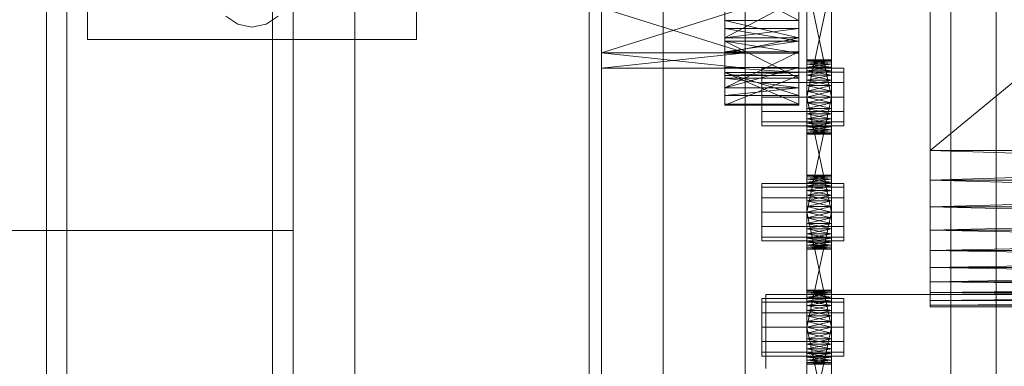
# Model space of a CAD drawing. Header units: millimetres. Extents: x -4738 to 65662, y -68080 to 6847.
# Tile 410 of 656: x 1258 to 1498, y -33383 to -33299. Entities that reach past the tile are written whole.
import ezdxf

# ---------------------------------------------------------------- set-up
doc = ezdxf.new("R2010")
doc.units = ezdxf.units.MM
for name, color, linetype, lineweight in [('COTAS_O', 1, 'Continuous', 0), ('frontal_C03', 7, 'Continuous', 0), ('frontal_secador', 7, 'Continuous', 0)]:
    doc.layers.add(name, color=color, linetype=linetype, lineweight=lineweight)
doc.dimstyles.new('R19_100', dxfattribs={"dimtxt": 250, "dimasz": 150, "dimexe": 150, "dimexo": 80, "dimgap": 100, "dimtad": 1, "dimtih": 1, "dimtoh": 1, "dimdsep": 46, "dimcen": 0.09, "dimadec": 0, "dimazin": 0, "dimtfac": 1, "dimtdec": 4, "dimtofl": 0, "dimtmove": 0, "dimatfit": 3, "dimfxl": 1, "dimtolj": 1, "dimtzin": 0, "dimarcsym": 0})

# ---------------------------------------------------------------- blocks, each defined once
blk = doc.blocks.new('DIM_R30_48')
at = {"layer": 'COTAS_O'}
for p, q in [((-1725, -33700), (-1575, -33655)), ((1725, -33700), (1575, -33655)), ((-1725, -34400), (-1725, -33700)), ((-1725, -33700), (1725, -33700)), ((-1725, -33700), (-1575, -33745)), ((1725, -33700), (1575, -33745)), ((1725, -34400), (1725, -33700))]:
    blk.add_line(p, q, dxfattribs=at)
blk.add_text('3450 O', height=250, dxfattribs=at).set_placement((0, -33600))

msp = doc.modelspace()

# ---------------------------------------------------------------- linework, layer by layer
at = {"layer": 'frontal_C03'}
for p, q in [((1435, -34954.179), (1435, -32259.264)), ((1496, -34954.179), (1496, -32259.264)), ((1435, -32263.162), (1435, -34958.077)), ((1435, -35437.51), (1435, -32742.595)), ((1435, -32746.492), (1435, -35441.408)), ((1496, -32746.492), (1496, -35441.408)), ((1415, -35988), (1415, -33007.45)), ((1485, -35988), (1485, -33007.45))]:
    msp.add_line(p, q, dxfattribs=at)
at = {"layer": 'frontal_secador'}
for p, q in [((1340, -36000), (1340, -33000)), ((1400, -36000), (1400, -33000)), ((1265, -35980), (1265, -33075)), ((1270, -35980), (1270, -33075)), ((1320, -35980), (1320, -33075)), ((1320, -33350), (1320, -33075)), ((1325, -36000), (1325, -33075)), ((1325, -34600), (1325, -33075)), ((1325, -35980), (1325, -33075)), ((1325, -33350), (1325, -33075)), ((1397, -35940), (1397, -33075)), ((1400, -36000), (1400, -33075)), ((1400, -34600), (1400, -33075)), ((1400, -35940), (1400, -33075)), ((1400, -34650), (1400, -33075)), ((1480, -33098.5), (1480, -33359)), ((1480, -33354.82), (1480, -33098.5)), ((1480, -33330.5), (1480, -33117.12)), ((1480, -33354.82), (1480, -33117.12)), ((1480, -33122.82), (1480, -33337.72)), ((1480, -33122.82), (1480, -33359)), ((1480, -33330.5), (1480, -33129.28)), ((1480, -33136.5), (1480, -33337.72)), ((1480, -33330.5), (1480, -33136.5)), ((1715, -33136.5), (1480, -33330.5)), ((1430, -33311.527), (1430, -33177.639)), ((1448, -33177.639), (1448, -33311.527)), ((1400, -33306.731), (1400, -33233.5)), ((1435, -33233.5), (1435, -33306.731)), ((1430, -33245.858), (1430, -33311.527)), ((1448, -33311.527), (1448, -33245.858)), ((1400, -36000), (1400, -33250)), ((1400, -33306.731), (1400, -33266.67)), ((1435, -33266.67), (1435, -33306.731)), ((1430, -33303.889), (1430, -33269.365)), ((1430, -33311.527), (1430, -33269.365)), ((1448, -33269.365), (1448, -33303.889)), ((1448, -33269.365), (1448, -33311.527)), ((1400, -33306.731), (1400, -33272.493)), ((1435, -33272.493), (1435, -33306.731)), ((1400, -33306.731), (1400, -33274.5)), ((1435, -33274.5), (1435, -33306.731)), ((1400, -33306.731), (1400, -33278.76)), ((1435, -33278.76), (1435, -33306.731)), ((1450, -33320.281), (1450, -33281.481)), ((1450, -33283.136), (1450, -33320.281)), ((1456, -33281.481), (1456, -33320.281)), ((1456, -33320.281), (1456, -33283.136)), ((1450, -33320.281), (1450, -33285.414)), ((1456, -33285.414), (1456, -33320.281)), ((1450, -33317.5), (1450, -33288.092)), ((1450, -33320.281), (1450, -33288.092)), ((1456, -33288.092), (1456, -33317.5)), ((1456, -33288.092), (1456, -33320.281)), ((1430, -33289.361), (1430, -33300.859)), ((1430, -33298.895), (1430, -33289.361)), ((1430, -33303.889), (1430, -33289.361)), ((1430, -33289.361), (1430, -33311.527)), ((1448, -33298.895), (1430, -33289.361)), ((1448, -33300.859), (1448, -33289.361)), ((1448, -33289.361), (1448, -33298.895)), ((1448, -33289.361), (1448, -33303.889)), ((1448, -33311.527), (1448, -33289.361)), ((1450, -33289.5), (1450, -33317.5)), ((1456, -33317.5), (1450, -33289.5)), ((1456, -33289.5), (1450, -33317.5)), ((1456, -33317.5), (1456, -33289.5)), ((1275, -33303.5), (1275, -33293.5)), ((1355, -33303.5), (1355, -33293.5)), ((1430, -33306.827), (1430, -33293.572)), ((1430, -33293.572), (1430, -33303.075)), ((1430, -33303.889), (1430, -33293.572)), ((1448, -33293.572), (1430, -33303.075)), ((1448, -33293.572), (1448, -33306.827)), ((1448, -33303.075), (1448, -33293.572)), ((1448, -33293.572), (1448, -33303.889)), ((1400, -33295.794), (1400, -33306.731)), ((1435, -33295.794), (1400, -33306.731)), ((1435, -33306.731), (1400, -33295.794)), ((1435, -33306.731), (1435, -33295.794)), ((1311.556, -33299.815), (1308.636, -33297.864)), ((1315, -33300.5), (1311.556, -33299.815)), ((1318.444, -33299.815), (1315, -33300.5)), ((1321.364, -33297.864), (1318.444, -33299.815)), ((1430, -33298.895), (1430, -33300.859)), ((1430, -33303.075), (1430, -33298.895)), ((1448, -33303.075), (1430, -33298.895)), ((1448, -33298.895), (1430, -33298.895)), ((1448, -33300.859), (1448, -33298.895)), ((1448, -33298.895), (1448, -33303.075)), ((1430, -33300.859), (1430, -33303.075)), ((1430, -33303.889), (1430, -33300.859)), ((1448, -33303.889), (1430, -33300.859)), ((1448, -33300.859), (1430, -33300.859)), ((1448, -33300.859), (1430, -33303.075)), ((1448, -33303.075), (1448, -33300.859)), ((1448, -33300.859), (1448, -33303.889)), ((1275, -33303.5), (1355, -33303.5)), ((1430, -33303.075), (1430, -33306.827)), ((1448, -33303.075), (1430, -33303.075)), ((1448, -33303.075), (1430, -33306.827)), ((1430, -33306.827), (1430, -33303.889)), ((1430, -33303.889), (1430, -33310.317)), ((1430, -33312.954), (1430, -33303.889)), ((1430, -33311.527), (1430, -33303.889)), ((1430, -33303.889), (1430, -33306.487)), ((1448, -33306.827), (1430, -33303.889)), ((1448, -33303.889), (1430, -33303.889)), ((1448, -33303.889), (1430, -33306.487)), ((1448, -33312.954), (1430, -33303.889)), ((1448, -33306.827), (1448, -33303.075)), ((1448, -33303.889), (1448, -33306.827)), ((1448, -33310.317), (1448, -33303.889)), ((1448, -33303.889), (1448, -33312.954)), ((1448, -33303.889), (1448, -33311.527)), ((1448, -33306.487), (1448, -33303.889)), ((1400, -33306.731), (1400, -33310.5)), ((1435, -33306.731), (1400, -33306.731)), ((1435, -33306.731), (1400, -33310.5)), ((1435, -33310.5), (1400, -33306.731)), ((1430, -33317.124), (1430, -33306.487)), ((1430, -33306.487), (1430, -33315.291)), ((1430, -33311.527), (1430, -33306.487)), ((1448, -33306.487), (1430, -33306.487)), ((1448, -33306.487), (1430, -33315.291)), ((1448, -33306.827), (1430, -33306.827)), ((1435, -33306.731), (1435, -33310.5)), ((1448, -33306.487), (1448, -33317.124)), ((1448, -33315.291), (1448, -33306.487)), ((1448, -33306.487), (1448, -33311.527)), ((1450, -33308.611), (1450, -33308.5)), ((1456, -33308.611), (1450, -33308.5)), ((1456, -33308.5), (1450, -33308.5)), ((1456, -33308.5), (1450, -33308.611)), ((1450, -33308.611), (1450, -33309.481)), ((1450, -33308.94), (1450, -33308.611)), ((1450, -33308.611), (1450, -33311.136)), ((1456, -33308.94), (1450, -33308.611)), ((1456, -33308.611), (1450, -33308.611)), ((1456, -33308.611), (1450, -33308.94)), ((1450, -33309.481), (1450, -33308.94)), ((1456, -33309.481), (1450, -33308.94)), ((1456, -33308.94), (1450, -33308.94)), ((1456, -33308.94), (1450, -33309.481)), ((1450, -33309.481), (1450, -33311.136)), ((1450, -33310.219), (1450, -33309.481)), ((1450, -33313.414), (1450, -33309.481)), ((1450, -33348.281), (1450, -33309.481)), ((1456, -33310.219), (1450, -33309.481)), ((1456, -33309.481), (1450, -33309.481)), ((1456, -33309.481), (1450, -33310.219)), ((1456, -33308.611), (1456, -33308.5)), ((1456, -33309.481), (1456, -33308.611)), ((1456, -33308.611), (1456, -33308.94)), ((1456, -33311.136), (1456, -33308.611)), ((1456, -33308.94), (1456, -33309.481)), ((1456, -33311.136), (1456, -33309.481)), ((1456, -33309.481), (1456, -33310.219)), ((1456, -33309.481), (1456, -33313.414)), ((1456, -33309.481), (1456, -33348.281)), ((1435, -33310.5), (1400, -33310.5)), ((1430, -33312.954), (1430, -33310.317)), ((1430, -33310.317), (1430, -33315.291)), ((1430, -33311.527), (1430, -33310.317)), ((1448, -33311.527), (1430, -33310.317)), ((1448, -33310.317), (1430, -33310.317)), ((1448, -33310.317), (1430, -33315.291)), ((1430, -33317.124), (1430, -33311.527)), ((1430, -33311.527), (1430, -33312.256)), ((1430, -33319.235), (1430, -33311.527)), ((1448, -33317.124), (1430, -33311.527)), ((1448, -33311.527), (1430, -33311.527)), ((1448, -33311.527), (1430, -33312.256)), ((1448, -33319.235), (1430, -33311.527)), ((1439, -33311.438), (1439, -33310.5)), ((1459, -33310.5), (1439, -33310.5)), ((1439, -33314), (1439, -33311.438)), ((1459, -33311.438), (1439, -33311.438)), ((1448, -33310.317), (1448, -33312.954)), ((1448, -33315.291), (1448, -33310.317)), ((1448, -33310.317), (1448, -33311.527)), ((1448, -33311.527), (1448, -33317.124)), ((1448, -33312.256), (1448, -33311.527)), ((1448, -33311.527), (1448, -33319.235)), ((1450, -33311.136), (1450, -33310.219)), ((1456, -33311.136), (1450, -33310.219)), ((1456, -33310.219), (1450, -33310.219)), ((1456, -33310.219), (1450, -33311.136)), ((1450, -33311.136), (1450, -33313.414)), ((1450, -33312.21), (1450, -33311.136)), ((1450, -33311.136), (1450, -33316.092)), ((1450, -33311.136), (1450, -33348.281)), ((1456, -33312.21), (1450, -33311.136)), ((1456, -33311.136), (1450, -33311.136)), ((1456, -33311.136), (1450, -33312.21)), ((1456, -33310.219), (1456, -33311.136)), ((1456, -33313.414), (1456, -33311.136)), ((1456, -33311.136), (1456, -33312.21)), ((1456, -33316.092), (1456, -33311.136)), ((1456, -33348.281), (1456, -33311.136)), ((1459, -33311.438), (1459, -33310.5)), ((1459, -33314), (1459, -33311.438)), ((1430, -33319.235), (1430, -33312.256)), ((1430, -33312.256), (1430, -33319.5)), ((1448, -33312.256), (1430, -33312.256)), ((1448, -33312.256), (1430, -33319.5)), ((1430, -33315.291), (1430, -33312.954)), ((1448, -33315.291), (1430, -33312.954)), ((1448, -33312.954), (1430, -33312.954)), ((1439, -33317.5), (1439, -33314)), ((1459, -33314), (1439, -33314)), ((1448, -33312.256), (1448, -33319.235)), ((1448, -33319.5), (1448, -33312.256)), ((1448, -33312.954), (1448, -33315.291)), ((1450, -33313.414), (1450, -33312.21)), ((1456, -33313.414), (1450, -33312.21)), ((1456, -33312.21), (1450, -33312.21)), ((1456, -33312.21), (1450, -33313.414)), ((1450, -33313.414), (1450, -33316.092)), ((1450, -33314.719), (1450, -33313.414)), ((1450, -33348.281), (1450, -33313.414)), ((1456, -33314.719), (1450, -33313.414)), ((1456, -33313.414), (1450, -33313.414)), ((1456, -33313.414), (1450, -33314.719)), ((1456, -33312.21), (1456, -33313.414)), ((1456, -33316.092), (1456, -33313.414)), ((1456, -33313.414), (1456, -33314.719)), ((1456, -33313.414), (1456, -33348.281)), ((1459, -33317.5), (1459, -33314)), ((1430, -33315.291), (1430, -33317.124)), ((1448, -33315.291), (1430, -33315.291)), ((1448, -33315.291), (1430, -33317.124)), ((1448, -33317.124), (1448, -33315.291)), ((1450, -33316.092), (1450, -33314.719)), ((1456, -33316.092), (1450, -33314.719)), ((1456, -33314.719), (1450, -33314.719)), ((1456, -33314.719), (1450, -33316.092)), ((1450, -33345.5), (1450, -33316.092)), ((1450, -33316.092), (1450, -33317.5)), ((1450, -33348.281), (1450, -33316.092)), ((1456, -33317.5), (1450, -33316.092)), ((1456, -33316.092), (1450, -33316.092)), ((1456, -33316.092), (1450, -33317.5)), ((1456, -33314.719), (1456, -33316.092)), ((1456, -33316.092), (1456, -33345.5)), ((1456, -33317.5), (1456, -33316.092)), ((1456, -33316.092), (1456, -33348.281)), ((1448, -33317.124), (1430, -33317.124)), ((1430, -33319.5), (1430, -33319.235)), ((1448, -33319.5), (1430, -33319.235)), ((1448, -33319.235), (1430, -33319.235)), ((1439, -33317.5), (1439, -33321)), ((1439, -33317.5), (1459, -33317.5)), ((1448, -33319.235), (1448, -33319.5)), ((1450, -33317.5), (1450, -33345.5)), ((1456, -33345.5), (1450, -33317.5)), ((1456, -33317.5), (1450, -33317.5)), ((1456, -33317.5), (1450, -33345.5)), ((1450, -33320.281), (1450, -33317.5)), ((1450, -33317.5), (1450, -33318.908)), ((1456, -33317.5), (1450, -33318.908)), ((1456, -33318.908), (1450, -33317.5)), ((1450, -33318.908), (1450, -33320.281)), ((1456, -33318.908), (1450, -33318.908)), ((1456, -33318.908), (1450, -33320.281)), ((1456, -33320.281), (1450, -33318.908)), ((1456, -33345.5), (1456, -33317.5)), ((1456, -33317.5), (1456, -33320.281)), ((1456, -33318.908), (1456, -33317.5)), ((1456, -33320.281), (1456, -33318.908)), ((1459, -33321), (1459, -33317.5)), ((1448, -33319.5), (1430, -33319.5)), ((1439, -33321), (1439, -33323.562)), ((1459, -33321), (1439, -33321)), ((1450, -33322.79), (1450, -33320.281)), ((1450, -33320.281), (1450, -33321.586)), ((1450, -33324.781), (1450, -33320.281)), ((1450, -33326.5), (1450, -33320.281)), ((1456, -33320.281), (1450, -33320.281)), ((1456, -33320.281), (1450, -33321.586)), ((1456, -33321.586), (1450, -33320.281)), ((1450, -33321.586), (1450, -33322.79)), ((1456, -33321.586), (1450, -33321.586)), ((1456, -33321.586), (1450, -33322.79)), ((1456, -33322.79), (1450, -33321.586)), ((1456, -33320.281), (1456, -33322.79)), ((1456, -33321.586), (1456, -33320.281)), ((1456, -33320.281), (1456, -33324.781)), ((1456, -33320.281), (1456, -33326.5)), ((1456, -33322.79), (1456, -33321.586)), ((1459, -33321), (1459, -33323.562)), ((1439, -33323.562), (1439, -33324.5)), ((1459, -33323.562), (1439, -33323.562)), ((1450, -33324.781), (1450, -33322.79)), ((1450, -33322.79), (1450, -33323.864)), ((1456, -33322.79), (1450, -33322.79)), ((1456, -33322.79), (1450, -33323.864)), ((1456, -33323.864), (1450, -33322.79)), ((1450, -33323.864), (1450, -33324.781)), ((1456, -33323.864), (1450, -33323.864)), ((1456, -33323.864), (1450, -33324.781)), ((1456, -33324.781), (1450, -33323.864)), ((1456, -33322.79), (1456, -33324.781)), ((1456, -33323.864), (1456, -33322.79)), ((1456, -33324.781), (1456, -33323.864)), ((1459, -33323.562), (1459, -33324.5)), ((1459, -33324.5), (1439, -33324.5)), ((1450, -33326.06), (1450, -33324.781)), ((1450, -33324.781), (1450, -33325.519)), ((1450, -33326.5), (1450, -33324.781)), ((1456, -33324.781), (1450, -33324.781)), ((1456, -33324.781), (1450, -33325.519)), ((1456, -33325.519), (1450, -33324.781)), ((1450, -33325.519), (1450, -33326.06)), ((1456, -33325.519), (1450, -33325.519)), ((1456, -33325.519), (1450, -33326.06)), ((1456, -33326.06), (1450, -33325.519)), ((1450, -33326.5), (1450, -33326.06)), ((1450, -33326.06), (1450, -33326.389)), ((1456, -33326.06), (1450, -33326.06)), ((1456, -33326.06), (1450, -33326.389)), ((1456, -33326.389), (1450, -33326.06)), ((1450, -33326.389), (1450, -33326.5)), ((1456, -33326.389), (1450, -33326.389)), ((1456, -33326.389), (1450, -33326.5)), ((1456, -33326.5), (1450, -33326.389)), ((1456, -33324.781), (1456, -33326.06)), ((1456, -33325.519), (1456, -33324.781)), ((1456, -33324.781), (1456, -33326.5)), ((1456, -33326.06), (1456, -33325.519)), ((1456, -33326.06), (1456, -33326.5)), ((1456, -33326.389), (1456, -33326.06)), ((1456, -33326.5), (1456, -33326.389)), ((1456, -33326.5), (1450, -33326.5)), ((1480, -33337.72), (1480, -33330.5)), ((1480, -33344.18), (1480, -33330.5)), ((1480, -33354.82), (1480, -33330.5)), ((1715, -33337.72), (1480, -33330.5)), ((1715, -33330.5), (1480, -33330.5)), ((1715, -33330.5), (1480, -33337.72)), ((1450, -33336.611), (1450, -33336.5)), ((1456, -33336.611), (1450, -33336.5)), ((1456, -33336.5), (1450, -33336.5)), ((1456, -33336.5), (1450, -33336.611)), ((1450, -33336.611), (1450, -33337.481)), ((1450, -33336.94), (1450, -33336.611)), ((1450, -33336.611), (1450, -33339.136)), ((1456, -33336.94), (1450, -33336.611)), ((1456, -33336.611), (1450, -33336.611)), ((1456, -33336.611), (1450, -33336.94)), ((1450, -33337.481), (1450, -33336.94)), ((1456, -33337.481), (1450, -33336.94)), ((1456, -33336.94), (1450, -33336.94)), ((1456, -33336.94), (1450, -33337.481)), ((1450, -33337.481), (1450, -33339.136)), ((1450, -33338.219), (1450, -33337.481)), ((1450, -33341.414), (1450, -33337.481)), ((1450, -33376.281), (1450, -33337.481)), ((1456, -33338.219), (1450, -33337.481)), ((1456, -33337.481), (1450, -33337.481)), ((1456, -33337.481), (1450, -33338.219)), ((1450, -33339.136), (1450, -33338.219)), ((1456, -33339.136), (1450, -33338.219)), ((1456, -33338.219), (1450, -33338.219)), ((1456, -33338.219), (1450, -33339.136)), ((1456, -33336.611), (1456, -33336.5)), ((1456, -33337.481), (1456, -33336.611)), ((1456, -33336.611), (1456, -33336.94)), ((1456, -33339.136), (1456, -33336.611)), ((1456, -33336.94), (1456, -33337.481)), ((1456, -33339.136), (1456, -33337.481)), ((1456, -33337.481), (1456, -33338.219)), ((1456, -33337.481), (1456, -33341.414)), ((1456, -33337.481), (1456, -33376.281)), ((1456, -33338.219), (1456, -33339.136)), ((1480, -33337.72), (1480, -33349.88)), ((1480, -33344.18), (1480, -33337.72)), ((1480, -33337.72), (1480, -33359)), ((1715, -33344.18), (1480, -33337.72)), ((1715, -33337.72), (1480, -33337.72)), ((1715, -33337.72), (1480, -33344.18)), ((1439, -33339.438), (1439, -33338.5)), ((1459, -33338.5), (1439, -33338.5)), ((1439, -33342), (1439, -33339.438)), ((1459, -33339.438), (1439, -33339.438)), ((1450, -33339.136), (1450, -33341.414)), ((1450, -33340.21), (1450, -33339.136)), ((1450, -33339.136), (1450, -33344.092)), ((1450, -33339.136), (1450, -33376.281)), ((1456, -33340.21), (1450, -33339.136)), ((1456, -33339.136), (1450, -33339.136)), ((1456, -33339.136), (1450, -33340.21)), ((1450, -33341.414), (1450, -33340.21)), ((1456, -33341.414), (1450, -33340.21)), ((1456, -33340.21), (1450, -33340.21)), ((1456, -33340.21), (1450, -33341.414)), ((1456, -33341.414), (1456, -33339.136)), ((1456, -33339.136), (1456, -33340.21)), ((1456, -33344.092), (1456, -33339.136)), ((1456, -33376.281), (1456, -33339.136)), ((1456, -33340.21), (1456, -33341.414)), ((1459, -33339.438), (1459, -33338.5)), ((1459, -33342), (1459, -33339.438)), ((1439, -33345.5), (1439, -33342)), ((1459, -33342), (1439, -33342)), ((1450, -33341.414), (1450, -33344.092)), ((1450, -33342.719), (1450, -33341.414)), ((1450, -33376.281), (1450, -33341.414)), ((1456, -33342.719), (1450, -33341.414)), ((1456, -33341.414), (1450, -33341.414)), ((1456, -33341.414), (1450, -33342.719)), ((1450, -33344.092), (1450, -33342.719)), ((1456, -33344.092), (1450, -33342.719)), ((1456, -33342.719), (1450, -33342.719)), ((1456, -33342.719), (1450, -33344.092)), ((1456, -33344.092), (1456, -33341.414)), ((1456, -33341.414), (1456, -33342.719)), ((1456, -33341.414), (1456, -33376.281)), ((1456, -33342.719), (1456, -33344.092)), ((1459, -33345.5), (1459, -33342)), ((1439, -33345.5), (1439, -33349)), ((1439, -33345.5), (1459, -33345.5)), ((1450, -33373.5), (1450, -33344.092)), ((1450, -33344.092), (1450, -33345.5)), ((1450, -33376.281), (1450, -33344.092)), ((1456, -33345.5), (1450, -33344.092)), ((1456, -33344.092), (1450, -33344.092)), ((1456, -33344.092), (1450, -33345.5)), ((1450, -33345.5), (1450, -33373.5)), ((1456, -33373.5), (1450, -33345.5)), ((1456, -33345.5), (1450, -33345.5)), ((1456, -33345.5), (1450, -33373.5)), ((1450, -33348.281), (1450, -33345.5)), ((1450, -33345.5), (1450, -33346.908)), ((1456, -33345.5), (1450, -33346.908)), ((1456, -33346.908), (1450, -33345.5)), ((1456, -33344.092), (1456, -33373.5)), ((1456, -33345.5), (1456, -33344.092)), ((1456, -33344.092), (1456, -33376.281)), ((1456, -33373.5), (1456, -33345.5)), ((1456, -33345.5), (1456, -33348.281)), ((1456, -33346.908), (1456, -33345.5)), ((1459, -33349), (1459, -33345.5)), ((1480, -33349.88), (1480, -33344.18)), ((1480, -33354.82), (1480, -33344.18)), ((1715, -33349.88), (1480, -33344.18)), ((1715, -33344.18), (1480, -33344.18)), ((1715, -33344.18), (1480, -33349.88)), ((1450, -33346.908), (1450, -33348.281)), ((1456, -33346.908), (1450, -33346.908)), ((1456, -33346.908), (1450, -33348.281)), ((1456, -33348.281), (1450, -33346.908)), ((1456, -33348.281), (1456, -33346.908)), ((1255, -33350), (1320, -33350)), ((1320, -33350), (1325, -33350)), ((1439, -33349), (1439, -33351.562)), ((1459, -33349), (1439, -33349)), ((1450, -33350.79), (1450, -33348.281)), ((1450, -33348.281), (1450, -33349.586)), ((1450, -33352.781), (1450, -33348.281)), ((1450, -33354.5), (1450, -33348.281)), ((1456, -33348.281), (1450, -33348.281)), ((1456, -33348.281), (1450, -33349.586)), ((1456, -33349.586), (1450, -33348.281)), ((1450, -33349.586), (1450, -33350.79)), ((1456, -33349.586), (1450, -33349.586)), ((1456, -33349.586), (1450, -33350.79)), ((1456, -33350.79), (1450, -33349.586)), ((1456, -33348.281), (1456, -33350.79)), ((1456, -33349.586), (1456, -33348.281)), ((1456, -33348.281), (1456, -33352.781)), ((1456, -33348.281), (1456, -33354.5)), ((1456, -33350.79), (1456, -33349.586)), ((1459, -33349), (1459, -33351.562)), ((1480, -33349.88), (1480, -33359)), ((1480, -33354.82), (1480, -33349.88)), ((1715, -33354.82), (1480, -33349.88)), ((1715, -33349.88), (1480, -33349.88)), ((1715, -33349.88), (1480, -33354.82)), ((1439, -33351.562), (1439, -33352.5)), ((1459, -33351.562), (1439, -33351.562)), ((1459, -33352.5), (1439, -33352.5)), ((1450, -33352.781), (1450, -33350.79)), ((1450, -33350.79), (1450, -33351.864)), ((1456, -33350.79), (1450, -33350.79)), ((1456, -33350.79), (1450, -33351.864)), ((1456, -33351.864), (1450, -33350.79)), ((1450, -33351.864), (1450, -33352.781)), ((1456, -33351.864), (1450, -33351.864)), ((1456, -33351.864), (1450, -33352.781)), ((1456, -33352.781), (1450, -33351.864)), ((1456, -33350.79), (1456, -33352.781)), ((1456, -33351.864), (1456, -33350.79)), ((1456, -33352.781), (1456, -33351.864)), ((1459, -33351.562), (1459, -33352.5)), ((1450, -33354.06), (1450, -33352.781)), ((1450, -33352.781), (1450, -33353.519)), ((1450, -33354.5), (1450, -33352.781)), ((1456, -33352.781), (1450, -33352.781)), ((1456, -33352.781), (1450, -33353.519)), ((1456, -33353.519), (1450, -33352.781)), ((1450, -33353.519), (1450, -33354.06)), ((1456, -33353.519), (1450, -33353.519)), ((1456, -33353.519), (1450, -33354.06)), ((1456, -33354.06), (1450, -33353.519)), ((1450, -33354.5), (1450, -33354.06)), ((1450, -33354.06), (1450, -33354.389)), ((1456, -33354.06), (1450, -33354.06)), ((1456, -33354.06), (1450, -33354.389)), ((1456, -33354.389), (1450, -33354.06)), ((1450, -33354.389), (1450, -33354.5)), ((1456, -33354.389), (1450, -33354.389)), ((1456, -33354.389), (1450, -33354.5)), ((1456, -33354.5), (1450, -33354.389)), ((1456, -33354.5), (1450, -33354.5)), ((1456, -33352.781), (1456, -33354.06)), ((1456, -33353.519), (1456, -33352.781)), ((1456, -33352.781), (1456, -33354.5)), ((1456, -33354.06), (1456, -33353.519)), ((1456, -33354.06), (1456, -33354.5)), ((1456, -33354.389), (1456, -33354.06)), ((1456, -33354.5), (1456, -33354.389)), ((1480, -33359), (1480, -33354.82)), ((1480, -33362.42), (1480, -33354.82)), ((1480, -33366.98), (1480, -33354.82)), ((1715, -33359), (1480, -33354.82)), ((1715, -33354.82), (1480, -33354.82)), ((1715, -33354.82), (1480, -33359)), ((1480, -33359), (1480, -33365.08)), ((1480, -33362.42), (1480, -33359)), ((1480, -33359), (1480, -33368.12)), ((1480, -33359), (1480, -33366.98)), ((1715, -33362.42), (1480, -33359)), ((1715, -33359), (1480, -33359)), ((1715, -33359), (1480, -33362.42)), ((1450, -33364.611), (1450, -33364.5)), ((1456, -33364.611), (1450, -33364.5)), ((1456, -33364.5), (1450, -33364.5)), ((1456, -33364.5), (1450, -33364.611)), ((1450, -33364.611), (1450, -33365.481)), ((1450, -33364.94), (1450, -33364.611)), ((1450, -33364.611), (1450, -33367.136)), ((1456, -33364.94), (1450, -33364.611)), ((1456, -33364.611), (1450, -33364.611)), ((1456, -33364.611), (1450, -33364.94)), ((1456, -33364.611), (1456, -33364.5)), ((1456, -33365.481), (1456, -33364.611)), ((1456, -33364.611), (1456, -33364.94)), ((1456, -33367.136), (1456, -33364.611)), ((1480, -33365.08), (1480, -33362.42)), ((1480, -33366.98), (1480, -33362.42)), ((1715, -33365.08), (1480, -33362.42)), ((1715, -33362.42), (1480, -33362.42)), ((1715, -33362.42), (1480, -33365.08)), ((1439, -33367.438), (1439, -33366.5)), ((1459, -33366.5), (1439, -33366.5)), ((1440, -33365.5), (1710, -33365.5)), ((1440, -33383.5), (1440, -33365.5)), ((1450, -33365.481), (1450, -33364.94)), ((1456, -33365.481), (1450, -33364.94)), ((1456, -33364.94), (1450, -33364.94)), ((1456, -33364.94), (1450, -33365.481)), ((1450, -33365.481), (1450, -33367.136)), ((1450, -33366.219), (1450, -33365.481)), ((1450, -33369.414), (1450, -33365.481)), ((1450, -33404.281), (1450, -33365.481)), ((1456, -33366.219), (1450, -33365.481)), ((1456, -33365.481), (1450, -33365.481)), ((1456, -33365.481), (1450, -33366.219)), ((1450, -33367.136), (1450, -33366.219)), ((1456, -33367.136), (1450, -33366.219)), ((1456, -33366.219), (1450, -33366.219)), ((1456, -33366.219), (1450, -33367.136)), ((1450, -33367.136), (1450, -33369.414)), ((1450, -33368.21), (1450, -33367.136)), ((1450, -33367.136), (1450, -33372.092)), ((1450, -33367.136), (1450, -33404.281)), ((1456, -33368.21), (1450, -33367.136)), ((1456, -33367.136), (1450, -33367.136)), ((1456, -33367.136), (1450, -33368.21)), ((1456, -33364.94), (1456, -33365.481)), ((1456, -33367.136), (1456, -33365.481)), ((1456, -33365.481), (1456, -33366.219)), ((1456, -33365.481), (1456, -33369.414)), ((1456, -33365.481), (1456, -33404.281)), ((1456, -33366.219), (1456, -33367.136)), ((1456, -33369.414), (1456, -33367.136)), ((1456, -33367.136), (1456, -33368.21)), ((1456, -33372.092), (1456, -33367.136)), ((1456, -33404.281), (1456, -33367.136)), ((1459, -33367.438), (1459, -33366.5)), ((1480, -33365.08), (1480, -33368.12)), ((1480, -33366.98), (1480, -33365.08)), ((1715, -33366.98), (1480, -33365.08)), ((1715, -33365.08), (1480, -33365.08)), ((1715, -33365.08), (1480, -33366.98)), ((1480, -33368.5), (1480, -33366.98)), ((1480, -33366.98), (1480, -33368.12)), ((1715, -33368.12), (1480, -33366.98)), ((1715, -33366.98), (1480, -33366.98)), ((1715, -33366.98), (1480, -33368.12)), ((1439, -33370), (1439, -33367.438)), ((1459, -33367.438), (1439, -33367.438)), ((1450, -33369.414), (1450, -33368.21)), ((1456, -33369.414), (1450, -33368.21)), ((1456, -33368.21), (1450, -33368.21)), ((1456, -33368.21), (1450, -33369.414)), ((1450, -33369.414), (1450, -33372.092)), ((1450, -33370.719), (1450, -33369.414)), ((1450, -33404.281), (1450, -33369.414)), ((1456, -33370.719), (1450, -33369.414)), ((1456, -33369.414), (1450, -33369.414)), ((1456, -33369.414), (1450, -33370.719)), ((1456, -33368.21), (1456, -33369.414)), ((1456, -33372.092), (1456, -33369.414)), ((1456, -33369.414), (1456, -33370.719)), ((1456, -33369.414), (1456, -33404.281)), ((1459, -33370), (1459, -33367.438)), ((1480, -33368.12), (1480, -33368.5)), ((1715, -33368.5), (1480, -33368.12)), ((1715, -33368.12), (1480, -33368.12)), ((1715, -33368.12), (1480, -33368.5)), ((1480, -33368.5), (1715, -33368.5)), ((1439, -33373.5), (1439, -33370)), ((1459, -33370), (1439, -33370)), ((1450, -33372.092), (1450, -33370.719)), ((1456, -33372.092), (1450, -33370.719)), ((1456, -33370.719), (1450, -33370.719)), ((1456, -33370.719), (1450, -33372.092)), ((1456, -33370.719), (1456, -33372.092)), ((1459, -33373.5), (1459, -33370)), ((1439, -33373.5), (1439, -33377)), ((1439, -33373.5), (1459, -33373.5)), ((1450, -33401.5), (1450, -33372.092)), ((1450, -33372.092), (1450, -33373.5)), ((1450, -33404.281), (1450, -33372.092)), ((1456, -33373.5), (1450, -33372.092)), ((1456, -33372.092), (1450, -33372.092)), ((1456, -33372.092), (1450, -33373.5)), ((1450, -33373.5), (1450, -33401.5)), ((1456, -33401.5), (1450, -33373.5)), ((1456, -33373.5), (1450, -33373.5)), ((1456, -33373.5), (1450, -33401.5)), ((1450, -33376.281), (1450, -33373.5)), ((1450, -33373.5), (1450, -33374.908)), ((1456, -33373.5), (1450, -33374.908)), ((1456, -33374.908), (1450, -33373.5)), ((1456, -33372.092), (1456, -33401.5)), ((1456, -33373.5), (1456, -33372.092)), ((1456, -33372.092), (1456, -33404.281)), ((1456, -33401.5), (1456, -33373.5)), ((1456, -33373.5), (1456, -33376.281)), ((1456, -33374.908), (1456, -33373.5)), ((1459, -33377), (1459, -33373.5)), ((1450, -33374.908), (1450, -33376.281)), ((1456, -33374.908), (1450, -33374.908)), ((1456, -33374.908), (1450, -33376.281)), ((1456, -33376.281), (1450, -33374.908)), ((1450, -33378.79), (1450, -33376.281)), ((1450, -33376.281), (1450, -33377.586)), ((1450, -33380.781), (1450, -33376.281)), ((1450, -33382.5), (1450, -33376.281)), ((1456, -33376.281), (1450, -33376.281)), ((1456, -33376.281), (1450, -33377.586)), ((1456, -33377.586), (1450, -33376.281)), ((1456, -33376.281), (1456, -33374.908)), ((1456, -33376.281), (1456, -33378.79)), ((1456, -33377.586), (1456, -33376.281)), ((1456, -33376.281), (1456, -33380.781)), ((1456, -33376.281), (1456, -33382.5)), ((1439, -33377), (1439, -33379.562)), ((1459, -33377), (1439, -33377)), ((1450, -33377.586), (1450, -33378.79)), ((1456, -33377.586), (1450, -33377.586)), ((1456, -33377.586), (1450, -33378.79)), ((1456, -33378.79), (1450, -33377.586)), ((1450, -33380.781), (1450, -33378.79)), ((1450, -33378.79), (1450, -33379.864)), ((1456, -33378.79), (1450, -33378.79)), ((1456, -33378.79), (1450, -33379.864)), ((1456, -33379.864), (1450, -33378.79)), ((1456, -33378.79), (1456, -33377.586)), ((1456, -33378.79), (1456, -33380.781)), ((1456, -33379.864), (1456, -33378.79)), ((1459, -33377), (1459, -33379.562)), ((1439, -33379.562), (1439, -33380.5)), ((1459, -33379.562), (1439, -33379.562)), ((1459, -33380.5), (1439, -33380.5)), ((1450, -33379.864), (1450, -33380.781)), ((1456, -33379.864), (1450, -33379.864)), ((1456, -33379.864), (1450, -33380.781)), ((1456, -33380.781), (1450, -33379.864)), ((1450, -33382.06), (1450, -33380.781)), ((1450, -33380.781), (1450, -33381.519)), ((1450, -33382.5), (1450, -33380.781)), ((1456, -33380.781), (1450, -33380.781)), ((1456, -33380.781), (1450, -33381.519)), ((1456, -33381.519), (1450, -33380.781)), ((1456, -33380.781), (1456, -33379.864)), ((1456, -33380.781), (1456, -33382.06)), ((1456, -33381.519), (1456, -33380.781)), ((1456, -33380.781), (1456, -33382.5)), ((1459, -33379.562), (1459, -33380.5)), ((1450, -33381.519), (1450, -33382.06)), ((1456, -33381.519), (1450, -33381.519)), ((1456, -33381.519), (1450, -33382.06)), ((1456, -33382.06), (1450, -33381.519)), ((1450, -33382.5), (1450, -33382.06)), ((1450, -33382.06), (1450, -33382.389)), ((1456, -33382.06), (1450, -33382.06)), ((1456, -33382.06), (1450, -33382.389)), ((1456, -33382.389), (1450, -33382.06)), ((1450, -33382.389), (1450, -33382.5)), ((1456, -33382.389), (1450, -33382.389)), ((1456, -33382.389), (1450, -33382.5)), ((1456, -33382.5), (1450, -33382.389)), ((1456, -33382.5), (1450, -33382.5)), ((1456, -33382.06), (1456, -33381.519)), ((1456, -33382.06), (1456, -33382.5)), ((1456, -33382.389), (1456, -33382.06)), ((1456, -33382.5), (1456, -33382.389))]:
    msp.add_line(p, q, dxfattribs=at)

# ---------------------------------------------------------------- dimensions: what is measured, and where the dimension line sits
at = {"layer": 'COTAS_O'}
dim = msp.add_aligned_dim(p1=(-1725, -34400), p2=(1725, -34400), distance=700, text='<> O', dimstyle='R19_100', dxfattribs=at)
dim.commit()
dim.dimension.update_dxf_attribs({"geometry": 'DIM_R30_48', "text_midpoint": (0, -33700)})

doc.saveas('drawing.dxf')
